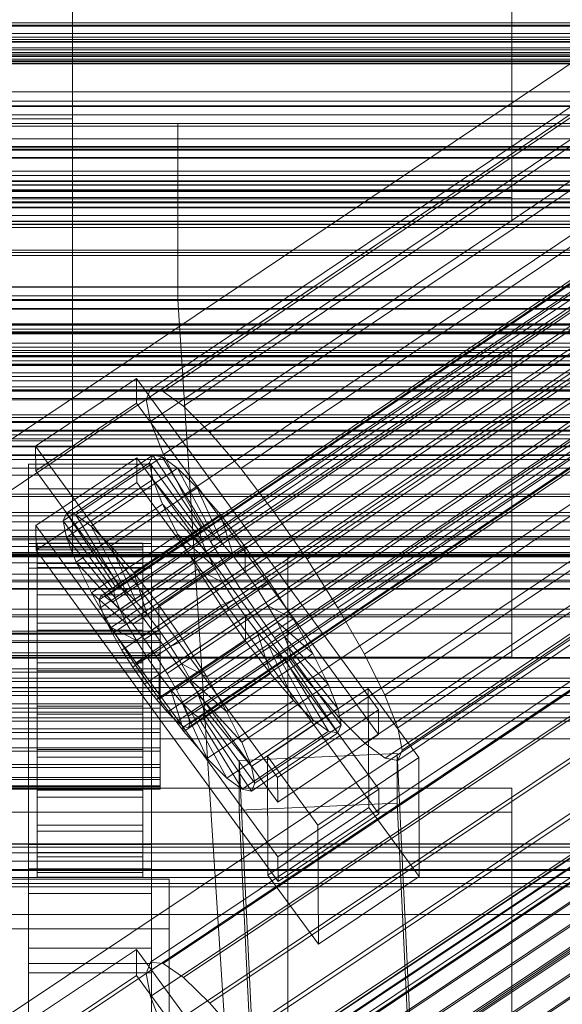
# Model space of a CAD drawing. Header units: millimetres. Extents: x -4395 to 65662, y -65530 to 6847.
# Tile 263 of 656: x 132 to 194, y -34810 to -34698. Entities that reach past the tile are written whole.
import ezdxf

# ---------------------------------------------------------------- set-up
doc = ezdxf.new("R2010")
doc.units = ezdxf.units.MM
for name, color, linetype, lineweight in [('COTAS_O', 1, 'Continuous', 0), ('COTAS_P', 1, 'Continuous', 0), ('frontal_briquetadora', 7, 'Continuous', 0), ('frontal_C01', 7, 'Continuous', 0), ('frontal_C02', 7, 'Continuous', 0), ('frontal_C03', 7, 'Continuous', 0), ('frontal_C04', 7, 'Continuous', 0), ('frontal_C05', 7, 'Continuous', 0), ('frontal_CHUTE_GRIZZLY_SEPARADOR', 7, 'Continuous', 0), ('frontal_mezcladora', 7, 'Continuous', 0), ('frontal_secador', 7, 'Continuous', 0)]:
    doc.layers.add(name, color=color, linetype=linetype, lineweight=lineweight)
doc.dimstyles.new('R19_100', dxfattribs={"dimtxt": 250, "dimasz": 150, "dimexe": 150, "dimexo": 80, "dimgap": 100, "dimtad": 1, "dimtih": 1, "dimtoh": 1, "dimdsep": 46, "dimcen": 0.09, "dimadec": 0, "dimazin": 0, "dimtfac": 1, "dimtdec": 4, "dimtofl": 0, "dimtmove": 0, "dimatfit": 3, "dimfxl": 1, "dimtolj": 1, "dimtzin": 0, "dimarcsym": 0})

# ---------------------------------------------------------------- blocks, each defined once
blk = doc.blocks.new('DIM_R33_44')
at = {"layer": 'COTAS_P'}
for p, q in [((-150, -32200), (550, -32200)), ((550, -32200), (505, -32350)), ((550, -34800), (550, -32200)), ((550, -32200), (595, -32350)), ((550, -34800), (505, -34650)), ((550, -34800), (595, -34650)), ((-150, -34800), (550, -34800))]:
    blk.add_line(p, q, dxfattribs=at)
blk.add_text('2600 P', height=250, rotation=90, dxfattribs=at).set_placement((450, -33500))
blk = doc.blocks.new('DIM_R33_47')
at = {"layer": 'COTAS_O'}
for p, q in [((-650, -34200), (-500, -34155)), ((650, -34200), (500, -34155)), ((-650, -34900), (-650, -34200)), ((-650, -34200), (650, -34200)), ((-650, -34200), (-500, -34245)), ((650, -34200), (500, -34245)), ((650, -34900), (650, -34200))]:
    blk.add_line(p, q, dxfattribs=at)
blk.add_text('1300 O', height=250, dxfattribs=at).set_placement((0, -34100))

msp = doc.modelspace()

# ---------------------------------------------------------------- linework, layer by layer
at = {"layer": 'frontal_briquetadora'}
for p, q in [((200, -34703.142), (-160, -34703.142)), ((-210, -34750), (210, -34750)), ((-490, -34760), (490, -34760)), ((-490, -34760), (340, -34760))]:
    msp.add_line(p, q, dxfattribs=at)
at = {"layer": 'frontal_C01'}
for p, q in [((146.872, -34740.204), (331.181, -34616.335)), ((148.32, -34740.469), (332.629, -34616.599)), ((146.383, -34741.38), (330.692, -34617.511)), ((150.629, -34742.155), (334.938, -34618.286)), ((141.045, -34764.174), (354.844, -34620.486)), ((141.218, -34763.758), (355.017, -34620.069)), ((141.731, -34763.851), (355.53, -34620.163)), ((142.549, -34764.449), (356.348, -34620.76)), ((146.887, -34743.915), (331.197, -34620.046)), ((141.224, -34765.072), (355.022, -34621.384)), ((143.617, -34765.51), (357.415, -34621.821)), ((153.641, -34745.149), (337.95, -34621.28)), ((141.742, -34766.392), (355.541, -34622.703)), ((144.861, -34766.961), (358.659, -34623.273)), ((148.35, -34747.638), (332.659, -34623.769)), ((142.565, -34768.041), (356.363, -34624.353)), ((359.995, -34625.016), (146.196, -34768.705)), ((143.635, -34769.909), (357.434, -34626.221)), ((157.152, -34749.246), (341.461, -34625.376)), ((147.533, -34770.621), (361.332, -34626.933)), ((144.881, -34771.869), (358.68, -34628.18)), ((150.672, -34752.294), (334.981, -34628.425)), ((148.779, -34772.58), (362.578, -34628.892)), ((146.218, -34773.785), (360.017, -34630.097)), ((149.85, -34774.449), (363.648, -34630.76)), ((345.231, -34630.297), (160.922, -34754.166)), ((147.554, -34775.529), (361.352, -34631.84)), ((150.672, -34776.098), (364.471, -34632.41)), ((148.798, -34776.98), (362.596, -34633.292)), ((151.191, -34777.417), (364.989, -34633.729)), ((153.694, -34757.566), (338.003, -34633.697)), ((149.865, -34778.041), (363.664, -34634.353)), ((150.683, -34778.639), (364.482, -34634.95)), ((151.196, -34778.732), (364.995, -34635.044)), ((151.369, -34778.316), (365.168, -34634.627)), ((164.693, -34759.575), (349.002, -34635.706)), ((157.211, -34763.095), (341.52, -34639.226)), ((168.21, -34765.104), (352.519, -34641.235)), ((160.982, -34768.505), (345.291, -34644.635)), ((171.232, -34770.377), (355.541, -34646.507)), ((164.752, -34773.425), (349.061, -34649.556)), ((173.554, -34775.033), (357.863, -34651.164)), ((168.263, -34777.522), (352.572, -34653.653)), ((175.016, -34778.755), (359.326, -34654.886)), ((171.275, -34780.516), (355.584, -34656.646)), ((175.521, -34781.291), (359.83, -34657.422)), ((173.584, -34782.202), (357.893, -34658.333)), ((175.032, -34782.467), (359.341, -34658.597)), ((228.298, -34680.553), (130, -34746.617)), ((130, -34752.376), (228.298, -34686.312)), ((-440, -34698.51), (440, -34698.51)), ((-440, -34698.89), (440, -34698.89)), ((-311.15, -34700.176), (311.15, -34700.176)), ((-440, -34700.408), (440, -34700.408)), ((-440, -34700.718), (440, -34700.718)), ((-311.15, -34701.37), (311.15, -34701.37)), ((-440, -34701.884), (440, -34701.884)), ((-440, -34702.103), (440, -34702.103)), ((-440, -34702.835), (440, -34702.835)), ((-440, -34702.949), (440, -34702.949)), ((-440, -34703.198), (440, -34703.198)), ((-311.15, -34706.362), (311.15, -34706.362)), ((-311.15, -34707.433), (311.15, -34707.433)), ((-311.15, -34711.719), (311.15, -34711.719)), ((-311.15, -34712.594), (311.15, -34712.594)), ((-311.15, -34715.883), (311.15, -34715.883)), ((-311.15, -34716.501), (311.15, -34716.501)), ((-311.15, -34718.568), (311.15, -34718.568)), ((-311.15, -34718.888), (311.15, -34718.888)), ((-311.15, -34719.594), (311.15, -34719.594)), ((133.809, -34746.697), (145.277, -34738.99)), ((145.277, -34738.99), (145.289, -34741.812)), ((145.277, -34738.99), (172.809, -34776.701)), ((146.383, -34741.38), (146.872, -34740.204)), ((146.872, -34740.204), (148.32, -34740.469)), ((148.32, -34740.469), (150.629, -34742.155)), ((145.289, -34741.812), (133.821, -34749.52)), ((172.821, -34779.524), (145.289, -34741.812)), ((146.887, -34743.915), (146.383, -34741.38)), ((150.629, -34742.155), (153.641, -34745.149)), ((148.35, -34747.638), (146.887, -34743.915)), ((153.641, -34745.149), (157.152, -34749.246)), ((133.821, -34749.52), (133.809, -34746.697)), ((161.341, -34784.408), (133.809, -34746.697)), ((133.847, -34755.729), (145.315, -34748.022)), ((137.313, -34754.337), (147.143, -34747.731)), ((138.396, -34754.535), (148.226, -34747.929)), ((145.315, -34748.022), (145.327, -34750.844)), ((145.315, -34748.022), (172.847, -34785.733)), ((147.143, -34747.731), (146.777, -34748.61)), ((148.226, -34747.929), (147.143, -34747.731)), ((147.143, -34747.731), (152.686, -34756.05)), ((149.953, -34749.19), (148.226, -34747.929)), ((148.226, -34747.929), (153.199, -34756.144)), ((150.672, -34752.294), (148.35, -34747.638)), ((133, -34751.573), (133, -34748.751)), ((133, -34748.751), (147, -34748.751)), ((133, -34794.799), (133, -34748.751)), ((133.821, -34749.52), (161.353, -34787.231)), ((136.948, -34755.216), (146.777, -34748.61)), ((140.123, -34755.797), (149.953, -34749.19)), ((146.777, -34748.61), (152.513, -34756.467)), ((146.777, -34748.61), (147.155, -34750.507)), ((147, -34748.751), (147, -34751.573)), ((147, -34748.751), (147, -34794.799)), ((152.207, -34751.429), (149.953, -34749.19)), ((149.953, -34749.19), (154.017, -34756.741)), ((157.152, -34749.246), (160.922, -34754.166)), ((137.325, -34757.113), (147.155, -34750.507)), ((147.155, -34750.507), (152.692, -34757.365)), ((147.155, -34750.507), (148.249, -34753.291)), ((147, -34751.573), (133, -34751.573)), ((133, -34751.573), (133, -34797.622)), ((145.327, -34750.844), (133.859, -34758.552)), ((142.377, -34758.036), (152.207, -34751.429)), ((172.859, -34788.556), (145.327, -34750.844)), ((147, -34797.622), (147, -34751.573)), ((154.833, -34754.494), (152.207, -34751.429)), ((152.207, -34751.429), (155.085, -34757.802)), ((153.694, -34757.566), (150.672, -34752.294)), ((138.419, -34759.898), (148.249, -34753.291)), ((148.249, -34753.291), (153.21, -34758.684)), ((148.249, -34753.291), (149.985, -34756.774)), ((160.922, -34754.166), (164.693, -34759.575)), ((136.948, -34755.216), (137.313, -34754.337)), ((142.683, -34763.073), (136.948, -34755.216)), ((137.325, -34757.113), (136.948, -34755.216)), ((142.856, -34762.656), (137.313, -34754.337)), ((137.313, -34754.337), (138.396, -34754.535)), ((143.369, -34762.75), (138.396, -34754.535)), ((138.396, -34754.535), (140.123, -34755.797)), ((145.003, -34761.1), (154.833, -34754.494)), ((157.653, -34758.175), (154.833, -34754.494)), ((154.833, -34754.494), (156.329, -34759.254)), ((133.859, -34758.552), (133.847, -34755.729)), ((161.379, -34793.441), (133.847, -34755.729)), ((144.188, -34763.348), (140.123, -34755.797)), ((140.123, -34755.797), (142.377, -34758.036)), ((152.686, -34756.05), (142.856, -34762.656)), ((153.199, -34756.144), (143.369, -34762.75)), ((152.513, -34756.467), (152.686, -34756.05)), ((152.686, -34756.05), (153.199, -34756.144)), ((153.199, -34756.144), (154.017, -34756.741)), ((142.862, -34763.971), (137.325, -34757.113)), ((138.419, -34759.898), (137.325, -34757.113)), ((140.156, -34763.381), (149.985, -34756.774)), ((152.513, -34756.467), (142.683, -34763.073)), ((152.692, -34757.365), (142.862, -34763.971)), ((154.017, -34756.741), (144.188, -34763.348)), ((149.985, -34756.774), (154.033, -34760.334)), ((149.985, -34756.774), (152.246, -34760.718)), ((152.692, -34757.365), (152.513, -34756.467)), ((153.21, -34758.684), (152.692, -34757.365)), ((154.017, -34756.741), (155.085, -34757.802)), ((133, -34760.605), (133, -34757.783)), ((133, -34757.783), (147, -34757.783)), ((133, -34803.831), (133, -34757.783)), ((133.859, -34758.552), (161.391, -34796.263)), ((134, -34767.745), (134, -34757.748)), ((134, -34757.748), (134, -34758.276)), ((134, -34757.748), (146, -34757.748)), ((134, -34758.515), (134, -34757.748)), ((134, -34767.995), (134, -34758.276)), ((134, -34758.276), (134, -34760.062)), ((134, -34758.276), (146, -34758.276)), ((134, -34768.109), (134, -34758.515)), ((134, -34758.515), (146, -34758.515)), ((134, -34760.524), (134, -34758.515)), ((145.255, -34764.408), (142.377, -34758.036)), ((142.377, -34758.036), (145.003, -34761.1)), ((155.085, -34757.802), (145.255, -34764.408)), ((146, -34758.276), (146, -34757.748)), ((146, -34757.748), (146, -34767.745)), ((146, -34757.748), (146, -34758.515)), ((146, -34760.062), (146, -34758.276)), ((146, -34758.276), (146, -34767.995)), ((146, -34758.515), (146, -34768.109)), ((146, -34758.515), (146, -34760.524)), ((147, -34757.783), (147, -34760.605)), ((147, -34757.783), (147, -34803.831)), ((157.653, -34758.175), (147.823, -34764.781)), ((157.211, -34763.095), (153.694, -34757.566)), ((155.085, -34757.802), (156.329, -34759.254)), ((157.665, -34760.997), (157.653, -34758.175)), ((160.474, -34762.221), (157.653, -34758.175)), ((153.21, -34758.684), (143.38, -34765.29)), ((156.329, -34759.254), (146.499, -34765.86)), ((154.033, -34760.334), (153.21, -34758.684)), ((156.329, -34759.254), (157.665, -34760.997)), ((164.693, -34759.575), (168.21, -34765.104)), ((147, -34760.605), (133, -34760.605)), ((133, -34760.605), (133, -34806.654)), ((134, -34768.841), (134, -34760.062)), ((134, -34760.062), (134, -34762.985)), ((134, -34760.062), (146, -34760.062)), ((134, -34769.06), (134, -34760.524)), ((134, -34760.524), (146, -34760.524)), ((134, -34763.639), (134, -34760.524)), ((143.38, -34765.29), (138.419, -34759.898)), ((140.156, -34763.381), (138.419, -34759.898)), ((142.416, -34767.325), (152.246, -34760.718)), ((154.033, -34760.334), (144.203, -34766.94)), ((146, -34762.985), (146, -34760.062)), ((146, -34760.062), (146, -34768.841)), ((146, -34760.524), (146, -34769.06)), ((146, -34760.524), (146, -34763.639)), ((147, -34806.654), (147, -34760.605)), ((152.246, -34760.718), (155.103, -34762.202)), ((152.246, -34760.718), (154.877, -34764.854)), ((155.103, -34762.202), (154.033, -34760.334)), ((146.499, -34765.86), (145.003, -34761.1)), ((145.003, -34761.1), (147.823, -34764.781)), ((147.835, -34767.604), (157.665, -34760.997)), ((157.665, -34760.997), (159.001, -34762.914)), ((134, -34770.226), (134, -34762.985)), ((134, -34762.985), (134, -34766.845)), ((134, -34762.985), (146, -34762.985)), ((142.856, -34762.656), (142.683, -34763.073)), ((142.683, -34763.073), (142.862, -34763.971)), ((143.369, -34762.75), (142.856, -34762.656)), ((144.188, -34763.348), (143.369, -34762.75)), ((155.103, -34762.202), (145.274, -34768.808)), ((146, -34766.845), (146, -34762.985)), ((146, -34762.985), (146, -34770.226)), ((159.001, -34762.914), (149.171, -34769.52)), ((150.644, -34768.827), (160.474, -34762.221)), ((156.35, -34764.161), (155.103, -34762.202)), ((160.982, -34768.505), (157.211, -34763.095)), ((160.474, -34762.221), (159.001, -34762.914)), ((159.001, -34762.914), (160.247, -34764.873)), ((163.105, -34766.357), (160.474, -34762.221)), ((134, -34770.536), (134, -34763.639)), ((134, -34763.639), (146, -34763.639)), ((134, -34767.646), (134, -34763.639)), ((144.203, -34766.94), (140.156, -34763.381)), ((142.416, -34767.325), (140.156, -34763.381)), ((141.045, -34764.174), (141.218, -34763.758)), ((141.224, -34765.072), (141.045, -34764.174)), ((141.218, -34763.758), (141.731, -34763.851)), ((141.731, -34763.851), (142.549, -34764.449)), ((142.862, -34763.971), (143.38, -34765.29)), ((145.255, -34764.408), (144.188, -34763.348)), ((146, -34763.639), (146, -34770.536)), ((146, -34763.639), (146, -34767.646)), ((156.35, -34764.161), (146.52, -34770.768)), ((154.877, -34764.854), (156.35, -34764.161)), ((157.686, -34766.078), (156.35, -34764.161)), ((141.742, -34766.392), (141.224, -34765.072)), ((142.549, -34764.449), (143.617, -34765.51)), ((143.38, -34765.29), (144.203, -34766.94)), ((145.047, -34771.46), (154.877, -34764.854)), ((146.499, -34765.86), (145.255, -34764.408)), ((147.823, -34764.781), (147.835, -34767.604)), ((147.823, -34764.781), (150.644, -34768.827)), ((160.247, -34764.873), (150.417, -34771.479)), ((154.877, -34764.854), (157.698, -34768.9)), ((163.105, -34766.357), (160.247, -34764.873)), ((160.247, -34764.873), (161.318, -34766.741)), ((168.21, -34765.104), (171.232, -34770.377)), ((142.565, -34768.041), (141.742, -34766.392)), ((143.617, -34765.51), (144.861, -34766.961)), ((147.835, -34767.604), (146.499, -34765.86)), ((157.686, -34766.078), (147.856, -34772.684)), ((153.275, -34772.963), (163.105, -34766.357)), ((157.698, -34768.9), (157.686, -34766.078)), ((159.022, -34767.821), (157.686, -34766.078)), ((165.365, -34770.301), (163.105, -34766.357)), ((134, -34772.054), (134, -34766.845)), ((134, -34766.845), (134, -34771.38)), ((134, -34766.845), (146, -34766.845)), ((145.274, -34768.808), (142.416, -34767.325)), ((145.047, -34771.46), (142.416, -34767.325)), ((144.203, -34766.94), (145.274, -34768.808)), ((144.861, -34766.961), (146.196, -34768.705)), ((146, -34771.38), (146, -34766.845)), ((146, -34766.845), (146, -34772.054)), ((149.171, -34769.52), (147.835, -34767.604)), ((161.318, -34766.741), (151.488, -34773.347)), ((165.365, -34770.301), (161.318, -34766.741)), ((161.318, -34766.741), (162.14, -34768.391)), ((-148, -34767.745), (148, -34767.745)), ((-148, -34767.995), (148, -34767.995)), ((-148, -34768.109), (148, -34768.109)), ((134, -34772.434), (134, -34767.646)), ((134, -34767.646), (146, -34767.646)), ((134, -34772.273), (134, -34767.646)), ((134, -34767.995), (134, -34767.745)), ((146, -34767.745), (134, -34767.745)), ((134, -34767.745), (134, -34768.109)), ((134, -34768.841), (134, -34767.995)), ((146, -34767.995), (134, -34767.995)), ((146, -34768.109), (134, -34768.109)), ((134, -34768.109), (134, -34769.06)), ((143.635, -34769.909), (142.565, -34768.041)), ((146, -34767.646), (146, -34772.434)), ((146, -34767.646), (146, -34772.273)), ((146, -34767.745), (146, -34767.995)), ((146, -34768.109), (146, -34767.745)), ((146, -34767.995), (146, -34768.841)), ((146, -34769.06), (146, -34768.109)), ((146.196, -34768.705), (147.533, -34770.621)), ((148, -34767.995), (148, -34767.745)), ((148, -34767.745), (148, -34768.109)), ((148, -34768.841), (148, -34767.995)), ((148, -34768.109), (148, -34769.06)), ((159.022, -34767.821), (149.192, -34774.428)), ((162.14, -34768.391), (152.311, -34774.997)), ((160.518, -34772.581), (159.022, -34767.821)), ((160.266, -34769.273), (159.022, -34767.821)), ((164.752, -34773.425), (160.982, -34768.505)), ((167.102, -34773.784), (162.14, -34768.391)), ((162.14, -34768.391), (162.659, -34769.71)), ((-148, -34768.841), (148, -34768.841)), ((-148, -34769.06), (148, -34769.06)), ((134, -34770.226), (134, -34768.841)), ((146, -34768.841), (134, -34768.841)), ((146, -34769.06), (134, -34769.06)), ((134, -34769.06), (134, -34770.536)), ((145.274, -34768.808), (146.52, -34770.768)), ((146, -34768.841), (146, -34770.226)), ((146, -34770.536), (146, -34769.06)), ((147.868, -34775.507), (157.698, -34768.9)), ((148, -34770.226), (148, -34768.841)), ((148, -34769.06), (148, -34770.536)), ((149.171, -34769.52), (150.644, -34768.827)), ((150.417, -34771.479), (149.171, -34769.52)), ((160.266, -34769.273), (150.436, -34775.879)), ((150.644, -34768.827), (153.275, -34772.963)), ((162.659, -34769.71), (152.829, -34776.316)), ((157.698, -34768.9), (160.518, -34772.581)), ((163.144, -34775.646), (160.266, -34769.273)), ((161.333, -34770.334), (160.266, -34769.273)), ((168.196, -34776.568), (162.659, -34769.71)), ((162.659, -34769.71), (162.837, -34770.608)), ((-148, -34770.226), (148, -34770.226)), ((-148, -34770.536), (148, -34770.536)), ((134, -34772.054), (134, -34770.226)), ((146, -34770.226), (134, -34770.226)), ((146, -34770.536), (134, -34770.536)), ((134, -34770.536), (134, -34772.434)), ((144.881, -34771.869), (143.635, -34769.909)), ((146.52, -34770.768), (145.047, -34771.46)), ((146, -34770.226), (146, -34772.054)), ((146, -34772.434), (146, -34770.536)), ((146.52, -34770.768), (147.856, -34772.684)), ((147.533, -34770.621), (148.779, -34772.58)), ((148, -34772.054), (148, -34770.226)), ((148, -34770.536), (148, -34772.434)), ((161.333, -34770.334), (151.503, -34776.94)), ((162.151, -34770.931), (152.321, -34777.538)), ((162.837, -34770.608), (153.008, -34777.215)), ((155.535, -34776.907), (165.365, -34770.301)), ((165.397, -34777.885), (161.333, -34770.334)), ((162.151, -34770.931), (161.333, -34770.334)), ((167.125, -34779.146), (162.151, -34770.931)), ((162.664, -34771.025), (162.151, -34770.931)), ((162.837, -34770.608), (162.664, -34771.025)), ((168.573, -34778.465), (162.837, -34770.608)), ((167.102, -34773.784), (165.365, -34770.301)), ((171.232, -34770.377), (173.554, -34775.033)), ((-148, -34772.054), (148, -34772.054)), ((134, -34771.38), (134, -34774.203)), ((146, -34771.38), (134, -34771.38)), ((134, -34771.38), (134, -34776.28)), ((134, -34774.203), (134, -34772.054)), ((146, -34772.054), (134, -34772.054)), ((146.218, -34773.785), (144.881, -34771.869)), ((147.868, -34775.507), (145.047, -34771.46)), ((146, -34774.203), (146, -34771.38)), ((146, -34776.28), (146, -34771.38)), ((146, -34772.054), (146, -34774.203)), ((148, -34774.203), (148, -34772.054)), ((151.488, -34773.347), (150.417, -34771.479)), ((150.417, -34771.479), (153.275, -34772.963)), ((162.664, -34771.025), (152.835, -34777.631)), ((168.208, -34779.344), (162.664, -34771.025)), ((-148, -34772.434), (148, -34772.434)), ((134, -34774.626), (134, -34772.273)), ((134, -34772.273), (146, -34772.273)), ((134, -34777.205), (134, -34772.273)), ((146, -34772.434), (134, -34772.434)), ((134, -34772.434), (134, -34774.626)), ((146, -34772.273), (146, -34774.626)), ((146, -34772.273), (146, -34777.205)), ((146, -34774.626), (146, -34772.434)), ((147.856, -34772.684), (147.868, -34775.507)), ((147.856, -34772.684), (149.192, -34774.428)), ((148, -34772.434), (148, -34774.626)), ((148.779, -34772.58), (149.85, -34774.449)), ((150.688, -34779.187), (160.518, -34772.581)), ((153.275, -34772.963), (155.535, -34776.907)), ((160.518, -34772.581), (163.144, -34775.646)), ((148, -34774.203), (-148, -34774.203)), ((134, -34774.203), (146, -34774.203)), ((134, -34776.524), (134, -34774.203)), ((146, -34774.203), (146, -34776.524)), ((147.554, -34775.529), (146.218, -34773.785)), ((148, -34776.524), (148, -34774.203)), ((152.311, -34774.997), (151.488, -34773.347)), ((151.488, -34773.347), (155.535, -34776.907)), ((157.272, -34780.39), (167.102, -34773.784)), ((160.19, -34781.99), (171.658, -34774.283)), ((168.263, -34777.522), (164.752, -34773.425)), ((168.196, -34776.568), (167.102, -34773.784)), ((171.658, -34774.283), (171.715, -34787.831)), ((171.658, -34774.283), (177.394, -34782.139)), ((-148, -34774.626), (148, -34774.626)), ((146, -34774.626), (134, -34774.626)), ((134, -34774.626), (134, -34776.962)), ((146, -34776.962), (146, -34774.626)), ((148, -34774.626), (148, -34776.962)), ((149.192, -34774.428), (150.688, -34779.187)), ((149.192, -34774.428), (150.436, -34775.879)), ((149.85, -34774.449), (150.672, -34776.098)), ((152.829, -34776.316), (152.311, -34774.997)), ((152.311, -34774.997), (157.272, -34780.39)), ((173.554, -34775.033), (175.016, -34778.755)), ((-148, -34776.524), (148, -34776.524)), ((134, -34776.524), (134, -34776.28)), ((134, -34776.28), (134, -34781.212)), ((134, -34776.28), (146, -34776.28)), ((134, -34778.86), (134, -34776.524)), ((146, -34776.524), (134, -34776.524)), ((146, -34781.212), (146, -34776.28)), ((146, -34776.28), (146, -34776.524)), ((146, -34776.524), (146, -34778.86)), ((148.798, -34776.98), (147.554, -34775.529)), ((150.688, -34779.187), (147.868, -34775.507)), ((148, -34778.86), (148, -34776.524)), ((150.436, -34775.879), (153.314, -34782.252)), ((150.436, -34775.879), (151.503, -34776.94)), ((150.672, -34776.098), (151.191, -34777.417)), ((153.008, -34777.215), (152.829, -34776.316)), ((152.829, -34776.316), (158.366, -34783.175)), ((153.314, -34782.252), (163.144, -34775.646)), ((158.366, -34783.175), (168.196, -34776.568)), ((163.144, -34775.646), (165.397, -34777.885)), ((168.573, -34778.465), (168.196, -34776.568)), ((-148, -34776.962), (148, -34776.962)), ((134, -34776.962), (134, -34777.205)), ((146, -34776.962), (134, -34776.962)), ((134, -34776.962), (134, -34779.283)), ((134, -34777.205), (146, -34777.205)), ((134, -34782.106), (134, -34777.205)), ((146, -34777.205), (146, -34776.962)), ((146, -34779.283), (146, -34776.962)), ((146, -34777.205), (146, -34782.106)), ((148, -34776.962), (148, -34779.283)), ((149.865, -34778.041), (148.798, -34776.98)), ((151.191, -34777.417), (151.369, -34778.316)), ((151.503, -34776.94), (155.567, -34784.491)), ((151.503, -34776.94), (152.321, -34777.538)), ((152.321, -34777.538), (157.295, -34785.753)), ((152.321, -34777.538), (152.835, -34777.631)), ((152.835, -34777.631), (153.008, -34777.215)), ((152.835, -34777.631), (158.378, -34785.951)), ((153.008, -34777.215), (158.743, -34785.071)), ((155.535, -34776.907), (157.272, -34780.39)), ((172.809, -34776.701), (161.341, -34784.408)), ((171.275, -34780.516), (168.263, -34777.522)), ((172.821, -34779.524), (172.809, -34776.701)), ((150.683, -34778.639), (149.865, -34778.041)), ((151.196, -34778.732), (150.683, -34778.639)), ((151.369, -34778.316), (151.196, -34778.732)), ((155.567, -34784.491), (165.397, -34777.885)), ((158.743, -34785.071), (168.573, -34778.465)), ((165.397, -34777.885), (167.125, -34779.146)), ((168.208, -34779.344), (168.573, -34778.465)), ((175.016, -34778.755), (175.521, -34781.291)), ((-148, -34778.86), (148, -34778.86)), ((-148, -34779.283), (148, -34779.283)), ((134, -34781.052), (134, -34778.86)), ((134, -34778.86), (134, -34781.212)), ((146, -34778.86), (134, -34778.86)), ((134, -34779.283), (134, -34782.106)), ((146, -34779.283), (134, -34779.283)), ((134, -34779.283), (134, -34781.431)), ((146, -34781.212), (146, -34778.86)), ((146, -34778.86), (146, -34781.052)), ((146, -34782.106), (146, -34779.283)), ((146, -34781.431), (146, -34779.283)), ((148, -34781.052), (148, -34778.86)), ((148, -34779.283), (148, -34781.431)), ((153.314, -34782.252), (150.688, -34779.187)), ((157.295, -34785.753), (167.125, -34779.146)), ((158.378, -34785.951), (168.208, -34779.344)), ((161.353, -34787.231), (172.821, -34779.524)), ((167.125, -34779.146), (168.208, -34779.344)), ((-148, -34781.052), (148, -34781.052)), ((134, -34782.95), (134, -34781.052)), ((134, -34781.052), (134, -34785.839)), ((146, -34781.052), (134, -34781.052)), ((146, -34785.839), (146, -34781.052)), ((146, -34781.052), (146, -34782.95)), ((148, -34782.95), (148, -34781.052)), ((157.272, -34780.39), (158.366, -34783.175)), ((173.584, -34782.202), (171.275, -34780.516)), ((-148, -34781.431), (148, -34781.431)), ((134, -34781.212), (134, -34785.839)), ((134, -34781.212), (146, -34781.212)), ((134, -34781.431), (134, -34786.641)), ((146, -34781.431), (134, -34781.431)), ((134, -34781.431), (134, -34783.26)), ((134, -34782.106), (146, -34782.106)), ((134, -34786.641), (134, -34782.106)), ((146, -34785.839), (146, -34781.212)), ((146, -34786.641), (146, -34781.431)), ((146, -34783.26), (146, -34781.431)), ((146, -34782.106), (146, -34786.641)), ((148, -34781.431), (148, -34783.26)), ((156.962, -34782.486), (174.943, -34781.689)), ((160.247, -34795.539), (160.19, -34781.99)), ((165.926, -34789.847), (160.19, -34781.99)), ((177.394, -34782.139), (165.926, -34789.847)), ((174.943, -34781.689), (174.943, -34787.335)), ((174.943, -34781.689), (177.811, -34841.253)), ((175.521, -34781.291), (175.032, -34782.467)), ((177.451, -34795.688), (177.394, -34782.139)), ((-148, -34782.95), (148, -34782.95)), ((-148, -34783.26), (148, -34783.26)), ((134, -34784.425), (134, -34782.95)), ((134, -34782.95), (134, -34789.847)), ((146, -34782.95), (134, -34782.95)), ((134, -34783.26), (134, -34790.501)), ((146, -34783.26), (134, -34783.26)), ((134, -34783.26), (134, -34784.644)), ((146, -34789.847), (146, -34782.95)), ((146, -34782.95), (146, -34784.425)), ((146, -34790.501), (146, -34783.26)), ((146, -34784.644), (146, -34783.26)), ((148, -34784.425), (148, -34782.95)), ((148, -34783.26), (148, -34784.644)), ((155.567, -34784.491), (153.314, -34782.252)), ((156.962, -34788.132), (156.962, -34782.486)), ((159.83, -34842.049), (156.962, -34782.486)), ((158.366, -34783.175), (158.743, -34785.071)), ((175.032, -34782.467), (173.584, -34782.202)), ((-148, -34784.425), (148, -34784.425)), ((134, -34785.377), (134, -34784.425)), ((134, -34784.425), (134, -34792.961)), ((146, -34784.425), (134, -34784.425)), ((146, -34792.961), (146, -34784.425)), ((146, -34784.425), (146, -34785.377)), ((148, -34785.377), (148, -34784.425)), ((161.341, -34784.408), (161.353, -34787.231)), ((-148, -34784.644), (148, -34784.644)), ((-148, -34785.377), (148, -34785.377)), ((-148, -34785.49), (148, -34785.49)), ((134, -34784.644), (134, -34793.424)), ((146, -34784.644), (134, -34784.644)), ((134, -34784.644), (134, -34785.49)), ((134, -34785.74), (134, -34785.377)), ((134, -34785.377), (134, -34794.97)), ((146, -34785.377), (134, -34785.377)), ((134, -34785.49), (134, -34795.21)), ((146, -34785.49), (134, -34785.49)), ((134, -34785.49), (134, -34785.74)), ((146, -34793.424), (146, -34784.644)), ((146, -34785.49), (146, -34784.644)), ((146, -34794.97), (146, -34785.377)), ((146, -34785.377), (146, -34785.74)), ((146, -34795.21), (146, -34785.49)), ((146, -34785.74), (146, -34785.49)), ((148, -34784.644), (148, -34785.49)), ((148, -34785.74), (148, -34785.377)), ((148, -34785.49), (148, -34785.74)), ((157.295, -34785.753), (155.567, -34784.491)), ((158.743, -34785.071), (158.378, -34785.951)), ((-148, -34785.74), (148, -34785.74)), ((134, -34785.74), (134, -34795.737)), ((146, -34785.74), (134, -34785.74)), ((134, -34785.839), (134, -34789.847)), ((134, -34785.839), (146, -34785.839)), ((134, -34786.641), (146, -34786.641)), ((134, -34790.501), (134, -34786.641)), ((146, -34795.737), (146, -34785.74)), ((146, -34789.847), (146, -34785.839)), ((146, -34786.641), (146, -34790.501)), ((158.378, -34785.951), (157.295, -34785.753)), ((172.847, -34785.733), (161.379, -34793.441)), ((172.859, -34788.556), (172.847, -34785.733)), ((174.943, -34787.335), (156.962, -34788.132)), ((177.811, -34846.899), (174.943, -34787.335)), ((159.83, -34847.695), (156.962, -34788.132)), ((171.715, -34787.831), (160.247, -34795.539)), ((161.391, -34796.263), (172.859, -34788.556)), ((177.451, -34795.688), (171.715, -34787.831)), ((134, -34789.847), (134, -34792.961)), ((134, -34789.847), (146, -34789.847)), ((146, -34792.961), (146, -34789.847)), ((165.926, -34789.847), (165.983, -34803.395)), ((134, -34790.501), (146, -34790.501)), ((134, -34793.424), (134, -34790.501)), ((146, -34790.501), (146, -34793.424)), ((133, -34805.582), (133, -34792.034)), ((133, -34792.034), (147, -34792.034)), ((133, -34801.627), (133, -34792.034)), ((147, -34792.034), (147, -34805.582)), ((147, -34792.034), (147, -34801.627)), ((134, -34792.961), (134, -34794.97)), ((134, -34792.961), (146, -34792.961)), ((146, -34794.97), (146, -34792.961)), ((134, -34793.424), (146, -34793.424)), ((134, -34795.21), (134, -34793.424)), ((146, -34793.424), (146, -34795.21)), ((161.379, -34793.441), (161.391, -34796.263)), ((147, -34794.799), (133, -34794.799)), ((133, -34794.799), (133, -34797.622)), ((134, -34794.97), (134, -34795.737)), ((134, -34794.97), (146, -34794.97)), ((134, -34795.21), (146, -34795.21)), ((134, -34795.737), (134, -34795.21)), ((146, -34795.737), (146, -34794.97)), ((146, -34795.21), (146, -34795.737)), ((147, -34797.622), (147, -34794.799)), ((160.247, -34795.539), (165.983, -34803.395)), ((131, -34795.985), (149, -34795.985)), ((134, -34795.737), (146, -34795.737)), ((149, -34795.985), (149, -34801.63)), ((149, -34795.985), (149, -34841.65)), ((165.983, -34803.395), (177.451, -34795.688)), ((133, -34797.622), (147, -34797.622)), ((149, -34801.63), (131, -34801.63)), ((147, -34801.627), (133, -34801.627)), ((133, -34801.627), (133, -34815.175)), ((147, -34815.175), (147, -34801.627)), ((149, -34847.295), (149, -34801.63)), ((147, -34803.831), (133, -34803.831)), ((133, -34803.831), (133, -34806.654)), ((147, -34806.654), (147, -34803.831)), ((147, -34805.582), (133, -34805.582)), ((133, -34805.582), (133, -34815.175)), ((147, -34815.175), (147, -34805.582)), ((133, -34806.654), (147, -34806.654))]:
    msp.add_line(p, q, dxfattribs=at)
at = {"layer": 'frontal_C02'}
for p, q in [((146.872, -34805.433), (331.181, -34682.179)), ((148.32, -34805.591), (332.629, -34682.337)), ((146.383, -34806.716), (330.692, -34683.462)), ((150.629, -34807.179), (334.938, -34683.924)), ((141.045, -34829.397), (354.844, -34686.421)), ((141.218, -34828.942), (355.017, -34685.967)), ((141.731, -34828.998), (355.53, -34686.023)), ((142.549, -34829.561), (356.348, -34686.585)), ((146.887, -34809.352), (331.197, -34686.098)), ((153.641, -34810.088), (337.95, -34686.833)), ((141.224, -34830.331), (355.022, -34687.355)), ((143.617, -34830.591), (357.415, -34687.616)), ((141.742, -34831.681), (355.541, -34688.705)), ((144.861, -34832.02), (358.659, -34689.045)), ((148.35, -34813.162), (332.659, -34689.907)), ((142.565, -34833.354), (356.363, -34690.379)), ((359.995, -34690.774), (146.196, -34833.75)), ((157.152, -34814.12), (341.461, -34690.866)), ((143.635, -34835.238), (357.434, -34692.262)), ((147.533, -34835.662), (361.332, -34692.687)), ((144.881, -34837.202), (358.68, -34694.227)), ((148.779, -34837.627), (362.578, -34694.652)), ((150.672, -34817.885), (334.981, -34694.63)), ((345.231, -34695.747), (160.922, -34819.001)), ((146.218, -34839.115), (360.017, -34696.139)), ((149.85, -34839.51), (363.648, -34696.535)), ((147.554, -34840.844), (361.352, -34697.869)), ((153.694, -34823.2), (338.003, -34699.946)), ((164.693, -34824.398), (349.002, -34701.144)), ((157.211, -34828.745), (341.52, -34705.491)), ((228.298, -34746.19), (130, -34811.926)), ((130, -34817.656), (228.298, -34751.921)), ((-550, -34758.141), (550, -34758.141)), ((550, -34762.141), (-550, -34762.141)), ((133.809, -34811.646), (145.277, -34803.977)), ((145.277, -34803.977), (145.289, -34806.957)), ((145.277, -34803.977), (172.809, -34841.499)), ((146.383, -34806.716), (146.872, -34805.433)), ((146.872, -34805.433), (148.32, -34805.591)), ((148.32, -34805.591), (150.629, -34807.179)), ((146.887, -34809.352), (146.383, -34806.716)), ((145.289, -34806.957), (133.821, -34814.626)), ((172.821, -34844.48), (145.289, -34806.957)), ((150.629, -34807.179), (153.641, -34810.088)), ((148.35, -34813.162), (146.887, -34809.352)), ((153.641, -34810.088), (157.152, -34814.12))]:
    msp.add_line(p, q, dxfattribs=at)
at = {"layer": 'frontal_C03'}
for p, q in [((1270, -34698.794), (-1230, -34698.794)), ((-1230, -34699.726), (1270, -34699.726)), ((1270, -34700.668), (-1230, -34700.668)), ((1270, -34701.6), (-1230, -34701.6)), ((1270, -34702.267), (-1230, -34702.267)), ((1270, -34702.653), (-1230, -34702.653)), ((1270, -34707.974), (-1230, -34707.974)), ((1270, -34708.059), (-1230, -34708.059)), ((1270, -34712.674), (-1230, -34712.674)), ((1270, -34712.916), (-1230, -34712.916)), ((1270, -34713.858), (-1230, -34713.858)), ((1270, -34713.924), (-1230, -34713.924)), ((1270, -34716.583), (-1230, -34716.583)), ((1270, -34716.969), (-1230, -34716.969)), ((1270, -34717.529), (-1230, -34717.529)), ((1270, -34717.635), (-1230, -34717.635)), ((1270, -34717.719), (-1230, -34717.719)), ((-1230, -34718.567), (1270, -34718.567)), ((1270, -34719.509), (-1230, -34719.509)), ((1270, -34720.441), (-1230, -34720.441)), ((1270, -34721.108), (-1230, -34721.108)), ((1270, -34721.442), (-1230, -34721.442)), ((1270, -34721.494), (-1230, -34721.494)), ((1270, -34721.804), (-1230, -34721.804)), ((1270, -34724.38), (-1230, -34724.38)), ((1270, -34724.663), (-1230, -34724.663)), ((1516, -34728.589), (-1476, -34728.589)), ((1516, -34728.616), (-1476, -34728.616)), ((1516, -34729.58), (-1476, -34729.58)), ((1516, -34729.607), (-1476, -34729.607)), ((1516, -34730.058), (-1476, -34730.058)), ((1516, -34730.134), (-1476, -34730.134)), ((1516, -34731.049), (-1476, -34731.049)), ((1516, -34731.124), (-1476, -34731.124)), ((1516, -34732.798), (-1476, -34732.798)), ((1516, -34732.911), (-1476, -34732.911)), ((1516, -34733.789), (-1476, -34733.789)), ((1516, -34733.902), (-1476, -34733.902)), ((1270, -34732.945), (-1230, -34732.945)), ((-1230, -34733.372), (1270, -34733.372)), ((-1230, -34733.7), (1270, -34733.7)), ((1270, -34735.424), (-1230, -34735.424)), ((1270, -34735.81), (-1230, -34735.81)), ((1516, -34736.393), (-1476, -34736.393)), ((-1476, -34736.526), (1516, -34736.526)), ((1270, -34736.476), (-1230, -34736.476)), ((1516, -34737.383), (-1476, -34737.383)), ((-1476, -34737.517), (1516, -34737.517)), ((-1230, -34737.408), (1270, -34737.408)), ((1270, -34738.35), (-1230, -34738.35)), ((1270, -34739.282), (-1230, -34739.282)), ((1516, -34740.294), (-1476, -34740.294)), ((1516, -34740.428), (-1476, -34740.428)), ((1270, -34739.949), (-1230, -34739.949)), ((1270, -34740.335), (-1230, -34740.335)), ((1516, -34741.285), (-1476, -34741.285)), ((1516, -34741.419), (-1476, -34741.419)), ((1516, -34743.909), (-1476, -34743.909)), ((1516, -34744.022), (-1476, -34744.022)), ((1270, -34743.12), (-1230, -34743.12)), ((1270, -34743.454), (-1230, -34743.454)), ((1516, -34744.9), (-1476, -34744.9)), ((1516, -34745.013), (-1476, -34745.013)), ((1270, -34745.43), (-1230, -34745.43)), ((1270, -34745.857), (-1230, -34745.857)), ((1516, -34746.687), (-1476, -34746.687)), ((1516, -34746.763), (-1476, -34746.763)), ((1516, -34747.678), (-1476, -34747.678)), ((1516, -34747.753), (-1476, -34747.753)), ((1516, -34748.205), (-1476, -34748.205)), ((1516, -34748.231), (-1476, -34748.231)), ((1516, -34749.195), (-1476, -34749.195)), ((1516, -34749.222), (-1476, -34749.222)), ((1270, -34752.158), (-1230, -34752.158)), ((1270, -34752.441), (-1230, -34752.441)), ((1270, -34754.265), (-1230, -34754.265)), ((1270, -34754.651), (-1230, -34754.651)), ((1270, -34755.317), (-1230, -34755.317)), ((-1230, -34756.249), (1270, -34756.249)), ((1270, -34756.998), (-1230, -34756.998)), ((1270, -34757.191), (-1230, -34757.191)), ((1270, -34757.36), (-1230, -34757.36)), ((1270, -34758.123), (-1230, -34758.123)), ((1270, -34758.79), (-1230, -34758.79)), ((1270, -34759.102), (-1230, -34759.102)), ((1270, -34759.176), (-1230, -34759.176)), ((1270, -34759.291), (-1230, -34759.291)), ((1270, -34762.896), (-1230, -34762.896)), ((1270, -34762.962), (-1230, -34762.962)), ((1270, -34765.886), (-1230, -34765.886)), ((1270, -34766.128), (-1230, -34766.128)), ((1270, -34770.743), (-1230, -34770.743)), ((1270, -34770.828), (-1230, -34770.828)), ((1270, -34773.106), (-1230, -34773.106)), ((1270, -34773.492), (-1230, -34773.492)), ((1270, -34774.158), (-1230, -34774.158)), ((-1230, -34775.09), (1270, -34775.09)), ((1270, -34776.032), (-1230, -34776.032)), ((1270, -34776.964), (-1230, -34776.964)), ((1270, -34777.631), (-1230, -34777.631)), ((1270, -34778.017), (-1230, -34778.017)), ((1270, -34791.947), (-1230, -34791.947)), ((1270, -34792.333), (-1230, -34792.333)), ((1270, -34792.999), (-1230, -34792.999)), ((-1230, -34793.931), (1270, -34793.931)), ((1270, -34794.873), (-1230, -34794.873)), ((1270, -34795.805), (-1230, -34795.805)), ((1270, -34796.472), (-1230, -34796.472)), ((1270, -34796.858), (-1230, -34796.858))]:
    msp.add_line(p, q, dxfattribs=at)
at = {"layer": 'frontal_C04'}
for p, q in [((188, -34718.398), (188, -34686.449)), ((188, -34689.185), (188, -34721.134)), ((-188, -34718.398), (188, -34718.398)), ((188, -34718.398), (188, -34721.134)), ((188, -34721.134), (-188, -34721.134)), ((188, -34736.041), (-188, -34736.041)), ((188, -34767.991), (188, -34736.041)), ((188, -34736.041), (188, -34738.778)), ((-188, -34738.778), (188, -34738.778)), ((188, -34738.778), (188, -34770.727)), ((-350, -34761.256), (350, -34761.256)), ((-350, -34765.256), (350, -34765.256)), ((-188, -34767.991), (188, -34767.991)), ((188, -34767.991), (188, -34770.727)), ((188, -34770.727), (-188, -34770.727)), ((188, -34785.634), (-188, -34785.634)), ((188, -34817.584), (188, -34785.634)), ((188, -34785.634), (188, -34788.371)), ((-188, -34788.371), (188, -34788.371)), ((188, -34788.371), (188, -34820.32))]:
    msp.add_line(p, q, dxfattribs=at)
at = {"layer": 'frontal_C05'}
for p, q in [((-205, -34709), (245, -34709)), ((-205, -34713), (245, -34713)), ((-205, -34717), (245, -34717)), ((-185, -34717), (225, -34717)), ((-185, -34719), (225, -34719)), ((-185, -34735), (225, -34735)), ((-185, -34737), (225, -34737)), ((-300, -34792), (340, -34792)), ((340, -34795), (-300, -34795))]:
    msp.add_line(p, q, dxfattribs=at)
at = {"layer": 'frontal_CHUTE_GRIZZLY_SEPARADOR'}
for p, q in [((245, -34759), (-205, -34759)), ((162.5, -34759), (162.5, -35299)), ((245, -34759), (162.5, -34759)), ((162.5, -34761.973), (162.5, -34759)), ((-205, -34761.973), (245, -34761.973)), ((162.5, -34761.973), (245, -34761.973)), ((162.5, -35301.973), (162.5, -34761.973))]:
    msp.add_line(p, q, dxfattribs=at)
at = {"layer": 'frontal_mezcladora'}
for p, q in [((138, -34654.654), (138, -34709.466)), ((-625, -34710), (625, -34710)), ((130, -34709.466), (138, -34709.466)), ((138, -34709.466), (138, -34746.089)), ((150, -34710), (625, -34710)), ((150, -34730), (150, -34710)), ((-420, -34715.398), (240, -34715.398)), ((-625, -34725), (625, -34725)), ((-625, -34730), (625, -34730)), ((150, -34730), (-150, -34730)), ((150, -34730), (625, -34730)), ((160, -34885), (150, -34730)), ((-420, -34737.414), (240, -34737.414)), ((-420, -34745), (240, -34745)), ((-400, -34745), (220, -34745)), ((130, -34746.089), (138, -34746.089)), ((138, -34746.089), (138, -34758.95)), ((130, -34758.95), (138, -34758.95)), ((-600, -34760), (600, -34760)), ((-465, -34760), (295, -34760)), ((-400, -34780), (220, -34780)), ((-465, -34795), (295, -34795))]:
    msp.add_line(p, q, dxfattribs=at)
at = {"layer": 'frontal_secador'}
for p, q in [((1250, -34702.349), (-1250, -34702.349)), ((1250, -34710.291), (-1250, -34710.291)), ((1250, -34713), (-1250, -34713))]:
    msp.add_line(p, q, dxfattribs=at)

# ---------------------------------------------------------------- dimensions: what is measured, and where the dimension line sits
at = {"layer": 'COTAS_O'}
dim = msp.add_aligned_dim(p1=(-650, -34900), p2=(650, -34900), distance=700, text='<> O', dimstyle='R19_100', dxfattribs=at)
dim.commit()
dim.dimension.update_dxf_attribs({"geometry": 'DIM_R33_47', "text_midpoint": (0, -34200)})
at = {"layer": 'COTAS_P'}
dim = msp.add_aligned_dim(p1=(-150, -34800), p2=(-150, -32200), distance=-700, text='<> P', dimstyle='R19_100', dxfattribs=at)
dim.commit()
dim.dimension.update_dxf_attribs({"geometry": 'DIM_R33_44', "text_midpoint": (550, -33500)})

doc.saveas('drawing.dxf')
